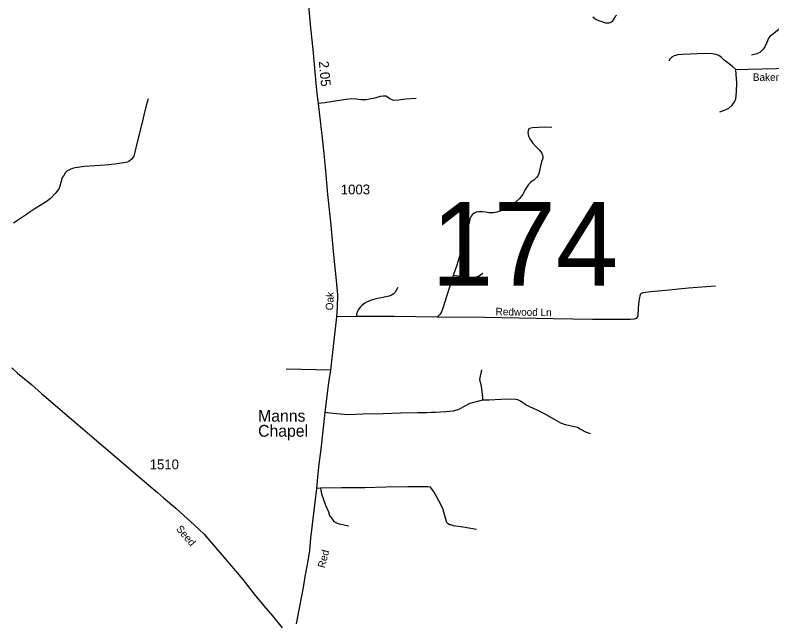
# Model space of a CAD drawing. Extents: x 2220236 to 2384410, y 720751 to 894131.
# Drawn here: x 2332669 to 2342298, y 852126 to 859842 of the extents above; entities that cross this region are included whole.
import ezdxf

# ---------------------------------------------------------------- set-up
doc = ezdxf.new("R2010")
doc.units = 0
doc.layers.add('Default', color=7, linetype='Continuous')

msp = doc.modelspace()

# ---------------------------------------------------------------- linework, layer by layer
at = {"layer": 'Default'}
for p, q in [((2337012.8, 856009.3), (2336759, 856006.7)), ((2336681, 855327.5), (2336116.2, 855340.9)), ((2336553.2, 853826.5), (2336503.2, 853821.9))]:
    msp.add_line(p, q, dxfattribs=at)
for points in [[(2336390, 860098.5), (2336428.9, 859681.1), (2336456.5, 859406), (2336500, 858930.3), (2336507.6, 858844.2), (2336524.3, 858716.8), (2336574.6, 858275.7), (2336591.4, 858121.4), (2336612.3, 857908.5), (2336645.8, 857563), (2336681, 857212.5), (2336721.3, 856793.2), (2336753.1, 856467.9), (2336770.7, 856285.1), (2336765.7, 856119.1), (2336764, 856072.1), (2336759, 856006.7), (2336681, 855327.5), (2336656.7, 855171.6), (2336643.3, 855069.3), (2336629.1, 854928.4), (2336610.6, 854789.2), (2336557.3, 854324.3), (2336533.6, 854130.1), (2336515.4, 853967.9), (2336503.2, 853821.9), (2336429, 853191.2), (2336414.8, 853033.1), (2336388.6, 852876.8), (2336355.9, 852704.7), (2336337.7, 852587), (2336315.7, 852473.2), (2336273.8, 852256.9), (2336246, 852103.2)], [(2336390, 860098.5), (2336428.9, 859681.1), (2336456.5, 859406), (2336500, 858930.3), (2336507.6, 858844.2), (2336524.3, 858716.8), (2336574.6, 858275.7), (2336591.4, 858121.4), (2336612.3, 857908.5), (2336645.8, 857563), (2336681, 857212.5), (2336721.3, 856793.2), (2336753.1, 856467.9), (2336770.7, 856285.1), (2336765.7, 856119.1), (2336764, 856072.1), (2336759, 856006.7), (2336681, 855327.5), (2336656.7, 855171.6), (2336643.3, 855069.3), (2336629.1, 854928.4), (2336610.6, 854789.2), (2336557.3, 854324.3), (2336533.6, 854130.1), (2336515.4, 853967.9), (2336503.2, 853821.9), (2336429, 853191.2), (2336414.8, 853033.1), (2336388.6, 852876.8), (2336355.9, 852704.7), (2336337.7, 852587), (2336315.7, 852473.2), (2336273.8, 852256.9), (2336246, 852103.2)], [(2340018.3, 859819), (2340024, 859815.9), (2340040.2, 859804.1), (2340064.5, 859788.7), (2340076.3, 859781), (2340092.4, 859772.8), (2340120.6, 859765.7), (2340154.9, 859754), (2340182.8, 859745.9), (2340196.3, 859743.2), (2340208.9, 859742.1), (2340226.9, 859742.8), (2340240.8, 859746.7), (2340250.8, 859753), (2340262.6, 859760.7), (2340274.6, 859771), (2340284.4, 859781.3), (2340296.4, 859801.5), (2340303.9, 859817.5), (2340310.3, 859829.3), (2340317.9, 859837.8), (2340323.9, 859843.6)], [(2342493.6, 859750.4), (2342434.5, 859698.3), (2342325, 859607.8), (2342274.6, 859576.5), (2342255.5, 859548.7), (2342232.9, 859493.1), (2342206.8, 859439.2), (2342186, 859409.6), (2342163.4, 859383.5), (2342144.3, 859367.9), (2342106, 859350.5), (2342039.3, 859334.6)], [(2341838, 859151.4), (2341796.3, 859187.9), (2341759.8, 859216.6), (2341689.4, 859268.8), (2341655.5, 859305.3), (2341624.2, 859328.8), (2341590.4, 859341.8), (2341538.2, 859349.6), (2341441.8, 859352.2), (2341259.3, 859344.4), (2341160.3, 859341.8), (2341100.3, 859339.2), (2341056, 859326.1), (2341027.3, 859307.9), (2341003.9, 859287), (2340985.6, 859255.7)], [(2341838, 859151.4), (2341997, 859154), (2342354.1, 859164.4), (2342593.9, 859174.9), (2342703.4, 859185.3), (2342768.6, 859200.9), (2342859.8, 859227), (2342962.2, 859262.9)], [(2341637.3, 858611.5), (2341705, 858637.6), (2341749.4, 858661), (2341791.1, 858697.5), (2341819.7, 858734.1), (2341838, 858773.2), (2341848.4, 858867.1), (2341851, 858979.2), (2341843.2, 859086.2), (2341838, 859151.4)], [(2334362.4, 858778.7), (2334337.5, 858692.4), (2334306.9, 858570.1), (2334282.3, 858457.8), (2334223.1, 858227.1), (2334194.5, 858098.9), (2334183, 858066.8), (2334175.4, 858038.7), (2334145.7, 858006.2), (2334118.1, 857981.9), (2334096.1, 857971.6), (2334076.2, 857969.4), (2333938.5, 857945.8), (2333816.8, 857932.4), (2333551.1, 857917.1), (2333435.2, 857901.8), (2333397.4, 857893.4), (2333331.7, 857860.5), (2333310, 857842.2), (2333288.4, 857804.1), (2333268.8, 857777.9), (2333249.6, 857715.7), (2333240, 857665.5), (2333224.5, 857633.4), (2333202.9, 857603.1), (2333179.3, 857574.8), (2333121.9, 857516.2), (2333076.5, 857475.7), (2333009, 857432.7), (2332911.8, 857373.7), (2332860.2, 857339), (2332802.7, 857296.4), (2332647.9, 857196.5)], [(2337773.8, 858782.2), (2337641.4, 858773.8), (2337545.8, 858760.4), (2337488, 858757), (2337467.9, 858763.7), (2337436.1, 858778.8), (2337405.9, 858800.6), (2337385.8, 858810.7), (2337352.3, 858812.4), (2337313.7, 858807.3), (2337246.7, 858787.2), (2337178, 858772.1), (2337132.7, 858763.7), (2337072.4, 858767.1), (2337007, 858775.5), (2336953.4, 858777.2), (2336883, 858770.5), (2336740.5, 858748.7), (2336611.5, 858728.5), (2336524.3, 858716.8)], [(2339499.1, 858413.2), (2339410.3, 858418.3), (2339329.9, 858414.9), (2339254.5, 858409.9), (2339215.9, 858401.5), (2339205.9, 858394.8), (2339200.8, 858384.7), (2339195.8, 858369.6), (2339194.1, 858349.5), (2339200.8, 858302.6), (2339219.3, 858267.3), (2339252.8, 858218.7), (2339308.1, 858160), (2339343.3, 858124.8), (2339360, 858104.7), (2339370.1, 858086.2), (2339380.2, 858061.1), (2339381.8, 858040.9), (2339381.8, 858017.5), (2339371.8, 857987.3), (2339356.7, 857942), (2339345, 857881.6), (2339336.6, 857839.7), (2339326.5, 857804.5), (2339308.1, 857781), (2339272.9, 857749.1), (2339242.7, 857725.7), (2339226, 857712.3), (2339202.5, 857687.1), (2339184.1, 857661.9), (2339158.9, 857626.7), (2339147.2, 857596.5), (2339128.8, 857561.3), (2339113.7, 857539.5), (2339083.5, 857507.7), (2339033.2, 857457.3), (2338988, 857418.8), (2338946.1, 857393.6), (2338897.5, 857371.8), (2338848.9, 857355), (2338798.6, 857338.3), (2338755, 857329.9), (2338721.5, 857326.5), (2338694.7, 857326.5), (2338654.5, 857334.9), (2338615.9, 857340), (2338587.4, 857341.6), (2338564, 857340), (2338537.2, 857334.9), (2338510.3, 857323.2), (2338483.5, 857303.1), (2338473.5, 857286.3), (2338456.7, 857252.7), (2338446.6, 857202.4), (2338419.8, 857116.9), (2338393, 857019.6), (2338327.7, 856791.6), (2338290.8, 856662.4), (2338243.9, 856531.6)], [(2338619.7, 856558.4), (2338576.1, 856527.8), (2338550.3, 856513.6), (2338532.4, 856501.4), (2338514.5, 856493.1), (2338368.4, 856513.3), (2338243.9, 856531.6)], [(2338243.9, 856531.6), (2338110.6, 856117.4), (2338093.9, 856070.4), (2338073.7, 856036.9), (2338038.6, 856001.7)], [(2337540.2, 856377.4), (2337520.6, 856347.2), (2337505, 856319.2), (2337481.2, 856294.8), (2337459.5, 856280.5), (2337429.7, 856266.3), (2337286.1, 856236.6), (2337246, 856231.9), (2337204.3, 856219.4), (2337148.5, 856194.9), (2337120.7, 856178.6), (2337081.2, 856148.2), (2337063.4, 856131.8), (2337033.7, 856095.6), (2337024, 856073.4), (2337014.5, 856041.4), (2337012.8, 856009.3)], [(2341582.4, 856395.8), (2341238.8, 856369), (2340945.5, 856340.4), (2340759.5, 856325.4), (2340660.6, 856311.9), (2340637.1, 856301.9), (2340623.7, 856288.5), (2340618.7, 856270), (2340613.7, 856251.6), (2340607, 856204.6), (2340598.6, 856117.4), (2340591.9, 856018.5), (2340581.8, 855996.7), (2340571.8, 855983.2), (2340544.9, 855976.5), (2340498, 855973.2), (2340310.3, 855971.5), (2340017, 855973.2), (2339514.2, 855981.6), (2338642.7, 855996.7), (2338038.6, 856001.7)], [(2338038.6, 856001.7), (2337493, 856008.4), (2337012.8, 856009.3)], [(2332628, 855354.8), (2332700.9, 855289.8), (2332879.1, 855146.4), (2333006.5, 855030.7), (2333385.6, 854702.1), (2333531, 854582), (2333648.3, 854477.3), (2333795.7, 854357.3), (2334046.2, 854142.2), (2334204.8, 854002.7), (2334480.6, 853771.6), (2334555.2, 853702.4), (2334714.8, 853572.5), (2334816.5, 853481.1), (2334897, 853409), (2335076.3, 853241.3), (2335193.6, 853102.1), (2335299.2, 852978), (2335567.4, 852664.4), (2335711.5, 852479.9), (2335835.5, 852330.7), (2335944.4, 852201.6), (2336068.5, 852052.3)], [(2332628, 855354.8), (2332700.9, 855289.8), (2332879.1, 855146.4), (2333006.5, 855030.7), (2333385.6, 854702.1), (2333531, 854582), (2333648.3, 854477.3), (2333795.7, 854357.3), (2334046.2, 854142.2), (2334204.8, 854002.7), (2334480.6, 853771.6), (2334555.2, 853702.4), (2334714.8, 853572.5), (2334816.5, 853481.1), (2334897, 853409), (2335076.3, 853241.3), (2335193.6, 853102.1), (2335299.2, 852978), (2335567.4, 852664.4), (2335711.5, 852479.9), (2335835.5, 852330.7), (2335944.4, 852201.6), (2336068.5, 852052.3)], [(2338604.2, 855330.9), (2338577.4, 855206.8), (2338600.8, 855121.3), (2338609.2, 855055.8), (2338614.2, 854982.1), (2338615.9, 854945.2)], [(2338615.9, 854945.2), (2338456.7, 854904.9), (2338376.3, 854859.6), (2338315.9, 854827.8), (2338242.2, 854806), (2338151.7, 854799.3), (2338014.2, 854790.9), (2337967.3, 854790.9), (2337908.7, 854785.8), (2337795.5, 854782.5), (2337574.3, 854780.8), (2337353.1, 854772.4), (2337095, 854765.7), (2336900.6, 854759), (2336714.5, 854774.1), (2336610.6, 854789.2)], [(2339991, 854517.5), (2339929, 854539.3), (2339860.3, 854577.9), (2339823.4, 854599.7), (2339749.7, 854616.5), (2339672.6, 854629.9), (2339612.3, 854653.4), (2339523.4, 854702), (2339414.5, 854767.4), (2339310.6, 854819.4), (2339216.7, 854859.6), (2339169.8, 854883.1), (2339098.6, 854933.4), (2339065.1, 854950.2), (2339038.3, 854953.6), (2338964.5, 854958.6), (2338850.6, 854955.2), (2338699.7, 854946.8), (2338615.9, 854945.2)], [(2338541, 853302.5), (2338370.5, 853330.4), (2338246.3, 853348.9), (2338212.2, 853360.5), (2338198.2, 853362.4), (2338180.2, 853372), (2338164, 853390), (2338143.3, 853445.8), (2338111.9, 853569.3), (2338062.7, 853666.6), (2337999.4, 853775.8), (2337954.6, 853837.2), (2337922.6, 853842.9), (2337666.7, 853841.9), (2337386.7, 853838.4), (2337116.9, 853831.2), (2336821, 853831.7), (2336553.2, 853826.5)], [(2336553.2, 853826.5), (2336566.1, 853756.6), (2336619.7, 853609.4), (2336654.8, 853525.8), (2336671.3, 853480), (2336697.7, 853440.3), (2336726.2, 853404.6), (2336766.5, 853383.1), (2336792.6, 853371.5), (2336914.7, 853348.9)]]:
    msp.add_lwpolyline(points, dxfattribs=at)

# ---------------------------------------------------------------- texts
for s, height, rotation, p in [('2.05', 125, 275.23304, (2336533.2, 859253)), ('Oak', 95, 87.62666, (2336714.4, 856086.8)), ('Redwood Ln', 95, 359.00977, (2338782.3, 856025.8)), ('Seed', 95, 310.62653, (2334711.2, 853305)), ('Red', 95, 75.65288, (2336609.3, 852803.9))]:
    msp.add_text(s, height=height, rotation=rotation, dxfattribs=at).set_placement(p)
for s, height, p in [('Bakers Dr', 95, (2342056, 859005.6)), ('1003', 125, (2336813.5, 857562.5)), ('174', 1066.27, (2337963.3, 856399.7)), ('Manns', 150, (2335761.1, 854671.9)), ('Chapel', 150, (2335761.1, 854480.8)), ('1510', 125, (2334381.9, 854066.3))]:
    msp.add_text(s, height=height, dxfattribs=at).set_placement(p)

doc.saveas('drawing.dxf')
